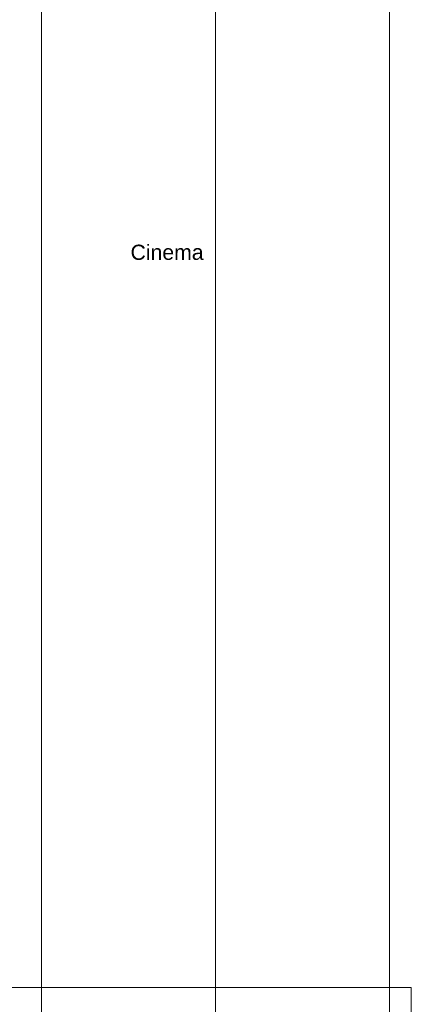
# Model space of a CAD drawing. Header units: millimetres. Extents: x 2 to 902, y -447 to 199.
# Tile 902 of 1056: x 48 to 54, y 156 to 171. Entities that reach past the tile are written whole.
import ezdxf

# ---------------------------------------------------------------- set-up
doc = ezdxf.new("R2010")
doc.units = ezdxf.units.MM
doc.header["$MEASUREMENT"] = 0
doc.linetypes.add('NULL', pattern=[0])
doc.layers.add('Ambiente-Textos', color=251, linetype='Continuous', lineweight=5)
doc.layers.add('IFC-Laje-Contorno', color=134, linetype='Continuous', lineweight=5)
doc.styles.add('Arial', font='arial.ttf')

msp = doc.modelspace()

# ---------------------------------------------------------------- linework, layer by layer
at = {"layer": 'IFC-Laje-Contorno', "color": 7, "lineweight": 5}
for p, q in [((48.267, 153.843), (48.267, 179.916)), ((50.847, 153.843), (50.847, 179.915)), ((53.427, 153.843), (53.427, 179.915)), ((48.267, 156.178), (48.267, 177.517)), ((50.847, 156.178), (50.847, 177.477)), ((53.427, 156.181), (53.427, 177.48)), ((50.847, 156.181), (53.427, 156.181)), ((45.687, 156.178), (48.267, 156.178)), ((48.267, 156.178), (50.847, 156.178)), ((48.267, 156.178), (53.752, 156.178)), ((53.752, 155.395), (53.752, 156.178))]:
    msp.add_line(p, q, dxfattribs=at)

# ---------------------------------------------------------------- texts
at = {"layer": 'Ambiente-Textos', "color": 7, "linetype": 'NULL', "lineweight": 5, "insert": (50.13, 166.973), "char_height": 0.225, "width": 2.22597, "attachment_point": 8, "line_spacing_factor": 0.9, "style": 'Arial'}
msp.add_mtext('Cinema', dxfattribs=at)

doc.saveas('drawing.dxf')
